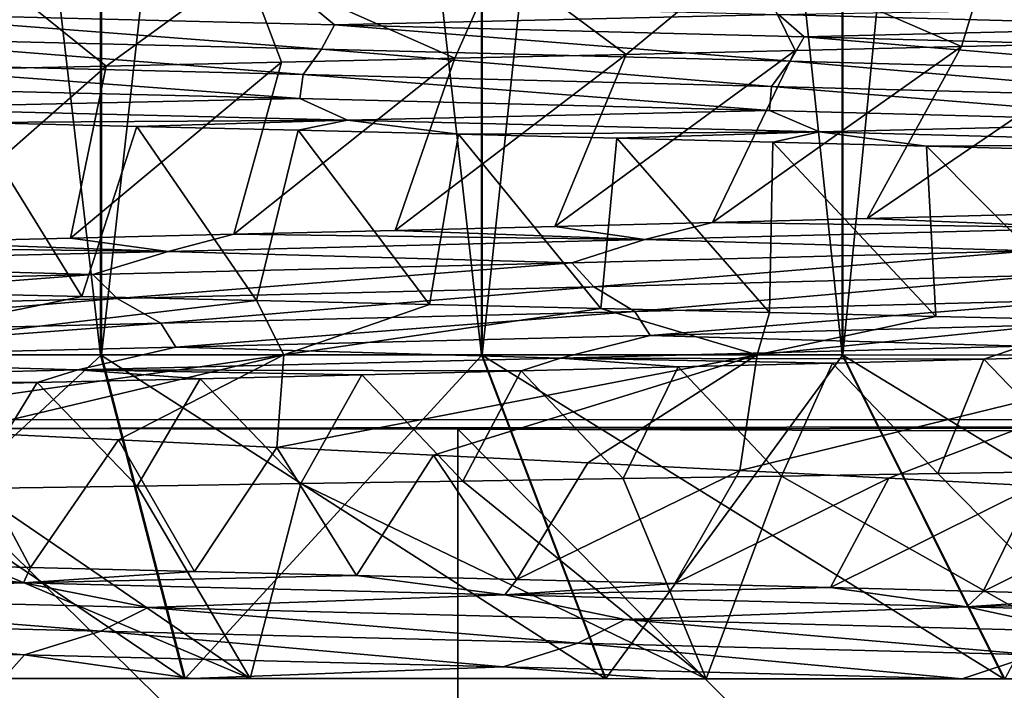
# Model space of a CAD drawing. Header units: metres. Extents: x -205 to 205, y -104 to 104.
# Tile 458 of 656: x -128.79 to -125.75, y 31.01 to 33.08. Entities that reach past the tile are written whole.
import ezdxf

# ---------------------------------------------------------------- set-up
doc = ezdxf.new("R2010")
doc.units = ezdxf.units.M
doc.layers.add('solid_01_2-CONSUMER_EHM_BOX_SW0001', color=7, linetype='CONTINUOUS')

msp = doc.modelspace()

# ---------------------------------------------------------------- linework, layer by layer
at = {"layer": 'solid_01_2-CONSUMER_EHM_BOX_SW0001'}
for points in [[(-200.010849, -74.958488), (-200.010773, 75.041512), (-0.010778, 75.04142)], [(-0.010849, -74.95858), (-200.010849, -74.958488), (-0.010778, 75.04142)], [(-129.762238, 42.546425, 15.081106), (-129.763733, 32.046425, 15.081106), (-128.544907, 32.046249, 15.323375)], [(-128.543396, 42.546249, 15.323375), (-129.762238, 42.546425, 15.081106), (-128.544907, 32.046249, 15.323375)], [(-128.540726, 42.546249, 33.675907), (-129.760986, 32.046425, 33.918533), (-129.759476, 42.546425, 33.918533)], [(-128.540726, 42.546249, 33.675907), (-128.542236, 32.046249, 33.675907), (-129.760986, 32.046425, 33.918533)], [(-128.543396, 42.546249, 15.323375), (-128.544907, 32.046249, 15.323375), (-127.368248, 32.046082, 15.722613)], [(-127.366745, 42.546082, 15.722613), (-128.543396, 42.546249, 15.323375), (-127.368248, 32.046082, 15.722613)], [(-127.364182, 42.546082, 33.276325), (-128.542236, 32.046249, 33.675907), (-128.540726, 42.546249, 33.675907)], [(-127.364182, 42.546082, 33.276325), (-127.365685, 32.046082, 33.276325), (-128.542236, 32.046249, 33.675907)], [(-127.366745, 42.546082, 15.722613), (-127.368248, 32.046082, 15.722613), (-126.253761, 32.045921, 16.272009)], [(-126.252251, 42.545921, 16.272009), (-127.366745, 42.546082, 15.722613), (-126.253761, 32.045921, 16.272009)], [(-126.249847, 42.545921, 32.726604), (-127.365685, 32.046082, 33.276325), (-127.364182, 42.546082, 33.276325)], [(-126.249847, 42.545921, 32.726604), (-126.251358, 32.045921, 32.726604), (-127.365685, 32.046082, 33.276325)], [(-126.252251, 42.545921, 16.272009), (-126.253761, 32.045921, 16.272009), (-125.22039, 32.045773, 16.962252)], [(-125.21888, 42.545773, 16.962252), (-126.252251, 42.545921, 16.272009), (-125.22039, 32.045773, 16.962252)], [(-125.216682, 42.545773, 32.03606), (-126.251358, 32.045921, 32.726604), (-126.249847, 42.545921, 32.726604)], [(-125.216682, 42.545773, 32.03606), (-125.218193, 32.045773, 32.03606), (-126.251358, 32.045921, 32.726604)], [(-112.002922, 40.641869, 63.099998), (-150.011154, -40.548634, 63.099998), (-150.011002, -39.448967, 63.099998)], [(-112.002922, 40.641869, 63.099998), (-112.003082, 39.542202, 63.099998), (-150.011154, -40.548634, 63.099998)], [(-112.002922, 40.641869, 63.099998), (-150.011002, -39.448967, 63.099998), (-149.999695, 39.547642, 63.099998)], [(-149.501312, 40.049267, 6), (-149.502487, 31.849266, 6), (-112.502487, 31.843967, 6)], [(-112.501312, 40.043968, 6), (-149.501312, 40.049267, 6), (-112.502487, 31.843967, 6)], [(-150.011154, -40.548634, 63.099998), (-112.003082, 39.542202, 63.099998), (-112.014389, -39.454407, 63.099998)], [(-173.512405, -37.4473, 108.5), (-88.501671, 37.540531, 108.5), (-173.501678, 37.5527, 108.5)], [(-173.512405, -37.4473, 108.5), (-88.512413, -37.459469, 108.5), (-88.501671, 37.540531, 108.5)], [(-125.88517, 32.998661, 36.667828), (-125.792229, 33.303257, 36.628338), (-126.545311, 33.285595, 36.924835)], [(-125.380127, 33.010689, 36.442871), (-125.792229, 33.303257, 36.628338), (-125.88517, 32.998661, 36.667828)], [(-125.380127, 33.010689, 36.442871), (-125.058754, 33.320976, 36.286255), (-125.792229, 33.303257, 36.628338)], [(-126.921341, 32.974598, 37.053356), (-126.545311, 33.285595, 36.924835), (-127.315193, 33.268013, 37.174637)], [(-126.399208, 32.986629, 36.871437), (-126.545311, 33.285595, 36.924835), (-126.921341, 32.974598, 37.053356)], [(-125.88517, 32.998661, 36.667828), (-126.545311, 33.285595, 36.924835), (-126.399208, 32.986629, 36.871437)], [(-128.527054, 32.93848, 37.465881), (-128.098969, 33.250477, 37.376793), (-128.893661, 33.232952, 37.530529)], [(-127.986214, 32.95052, 37.350842), (-128.098969, 33.250477, 37.376793), (-128.527054, 32.93848, 37.465881)], [(-127.450661, 32.962559, 37.213253), (-127.315193, 33.268013, 37.174637), (-128.098969, 33.250477, 37.376793)], [(-127.450661, 32.962559, 37.213253), (-128.098969, 33.250477, 37.376793), (-127.986214, 32.95052, 37.350842)], [(-126.921341, 32.974598, 37.053356), (-127.315193, 33.268013, 37.174637), (-127.450661, 32.962559, 37.213253)], [(-128.527054, 32.93848, 37.465881), (-128.893661, 33.232952, 37.530529), (-129.07222, 32.926445, 37.558167)], [(-127.821915, 33.065914, 12.861428), (-129.324265, 33.102867, 12.551876), (-127.905495, 33.134403, 12.791573)], [(-127.821915, 33.065914, 12.861428), (-127.905495, 33.134403, 12.791573), (-126.450668, 33.097607, 13.276906)], [(-127.862282, 32.990334, 12.87464), (-129.360443, 33.027233, 12.570419), (-129.324265, 33.102867, 12.551876)], [(-127.862282, 32.990334, 12.87464), (-129.324265, 33.102867, 12.551876), (-127.821915, 33.065914, 12.861428)], [(-126.370872, 33.028973, 13.359094), (-127.821915, 33.065914, 12.861428), (-126.450668, 33.097607, 13.276906)], [(-125.068771, 33.060818, 13.94189), (-126.450668, 33.097607, 13.276906), (-125.341209, 33.117188, 13.721605)], [(-126.370872, 33.028973, 13.359094), (-126.450668, 33.097607, 13.276906), (-125.068771, 33.060818, 13.94189)], [(-126.41465, 32.953442, 13.366247), (-127.862282, 32.990334, 12.87464), (-127.821915, 33.065914, 12.861428)], [(-126.41465, 32.953442, 13.366247), (-127.821915, 33.065914, 12.861428), (-126.370872, 33.028973, 13.359094)], [(-124.994675, 32.992039, 14.036601), (-126.370872, 33.028973, 13.359094), (-125.068771, 33.060818, 13.94189)], [(-127.918694, 32.912418, 12.856483), (-129.415039, 32.94923, 12.560066), (-129.360443, 33.027233, 12.570419)], [(-127.918694, 32.912418, 12.856483), (-129.360443, 33.027233, 12.570419), (-127.862282, 32.990334, 12.87464)], [(-125.040916, 32.916561, 14.037037), (-126.41465, 32.953442, 13.366247), (-126.370872, 33.028973, 13.359094)], [(-125.040916, 32.916561, 14.037037), (-126.370872, 33.028973, 13.359094), (-124.994675, 32.992039, 14.036601)], [(-126.176506, 32.467529, 35.677227), (-125.380127, 33.010689, 36.442871), (-125.88517, 32.998661, 36.667828)], [(-126.176506, 32.467529, 35.677227), (-125.706848, 32.479713, 35.462654), (-125.380127, 33.010689, 36.442871)], [(-126.471741, 32.875618, 13.33972), (-127.918694, 32.912418, 12.856483), (-127.862282, 32.990334, 12.87464)], [(-126.471741, 32.875618, 13.33972), (-127.862282, 32.990334, 12.87464), (-126.41465, 32.953442, 13.366247)], [(-127.634186, 32.430981, 36.199245), (-126.921341, 32.974598, 37.053356), (-127.450661, 32.962559, 37.213253)], [(-127.634186, 32.430981, 36.199245), (-127.141052, 32.443165, 36.045822), (-126.921341, 32.974598, 37.053356)], [(-127.141052, 32.443165, 36.045822), (-126.399208, 32.986629, 36.871437), (-126.921341, 32.974598, 37.053356)], [(-127.141052, 32.443165, 36.045822), (-126.654861, 32.455349, 35.871716), (-126.399208, 32.986629, 36.871437)], [(-126.654861, 32.455349, 35.871716), (-125.88517, 32.998661, 36.667828), (-126.399208, 32.986629, 36.871437)], [(-126.654861, 32.455349, 35.871716), (-126.176506, 32.467529, 35.677227), (-125.88517, 32.998661, 36.667828)], [(-127.928825, 32.838028, 12.824262), (-129.42804, 32.874809, 12.529538), (-129.415039, 32.94923, 12.560066)], [(-127.928825, 32.838028, 12.824262), (-129.415039, 32.94923, 12.560066), (-127.918694, 32.912418, 12.856483)], [(-129.146378, 32.394436, 36.532333), (-128.527054, 32.93848, 37.465881), (-129.07222, 32.926445, 37.558167)], [(-129.146378, 32.394436, 36.532333), (-128.637726, 32.40662, 36.442799), (-128.527054, 32.93848, 37.465881)], [(-128.637726, 32.40662, 36.442799), (-127.986214, 32.95052, 37.350842), (-128.527054, 32.93848, 37.465881)], [(-128.637726, 32.40662, 36.442799), (-128.133362, 32.4188, 36.331669), (-127.986214, 32.95052, 37.350842)], [(-128.133362, 32.4188, 36.331669), (-127.450661, 32.962559, 37.213253), (-127.986214, 32.95052, 37.350842)], [(-128.133362, 32.4188, 36.331669), (-127.634186, 32.430981, 36.199245), (-127.450661, 32.962559, 37.213253)], [(-125.097404, 32.838825, 14.001661), (-126.471741, 32.875618, 13.33972), (-126.41465, 32.953442, 13.366247)], [(-125.097404, 32.838825, 14.001661), (-126.41465, 32.953442, 13.366247), (-125.040916, 32.916561, 14.037037)], [(-126.478767, 32.80125, 13.306064), (-127.928825, 32.838028, 12.824262), (-127.918694, 32.912418, 12.856483)], [(-126.478767, 32.80125, 13.306064), (-127.918694, 32.912418, 12.856483), (-126.471741, 32.875618, 13.33972)], [(-129.292511, 32.8088, 12.497566), (-129.42804, 32.874809, 12.529538), (-127.928825, 32.838028, 12.824262)], [(-125.101097, 32.764484, 13.966832), (-126.478767, 32.80125, 13.306064), (-126.471741, 32.875618, 13.33972)], [(-125.101097, 32.764484, 13.966832), (-126.471741, 32.875618, 13.33972), (-125.097404, 32.838825, 14.001661)], [(-127.781982, 32.771809, 12.812028), (-129.292511, 32.8088, 12.497566), (-127.928825, 32.838028, 12.824262)], [(-127.781982, 32.771809, 12.812028), (-127.928825, 32.838028, 12.824262), (-126.478767, 32.80125, 13.306064)], [(-127.781982, 32.771809, 12.812028), (-128.935333, 32.764477, 12.50209), (-129.292511, 32.8088, 12.497566)], [(-126.323524, 32.734825, 13.31577), (-127.781982, 32.771809, 12.812028), (-126.478767, 32.80125, 13.306064)], [(-126.323524, 32.734825, 13.31577), (-126.478767, 32.80125, 13.306064), (-125.101097, 32.764484, 13.966832)], [(-128.935333, 32.764477, 12.50209), (-128.602692, 32.226727, 11.519928), (-129.146698, 32.239105, 11.431058)], [(-127.781982, 32.771809, 12.812028), (-128.43277, 32.752262, 12.599611), (-128.935333, 32.764477, 12.50209)], [(-128.935333, 32.764477, 12.50209), (-128.43277, 32.752262, 12.599611), (-128.602692, 32.226727, 11.519928)], [(-127.781982, 32.771809, 12.812028), (-127.933846, 32.740025, 12.718505), (-128.43277, 32.752262, 12.599611)], [(-127.781982, 32.771809, 12.812028), (-127.439194, 32.727757, 12.858665), (-127.933846, 32.740025, 12.718505)], [(-126.323524, 32.734825, 13.31577), (-127.439194, 32.727757, 12.858665), (-127.781982, 32.771809, 12.812028)], [(-124.940834, 32.697853, 14.000445), (-126.323524, 32.734825, 13.31577), (-125.101097, 32.764484, 13.966832)], [(-128.43277, 32.752262, 12.599611), (-128.062851, 32.214291, 11.631435), (-128.602692, 32.226727, 11.519928)], [(-128.43277, 32.752262, 12.599611), (-127.933846, 32.740025, 12.718505), (-128.062851, 32.214291, 11.631435)], [(-127.933846, 32.740025, 12.718505), (-127.52816, 32.20187, 11.765382), (-128.062851, 32.214291, 11.631435)], [(-127.933846, 32.740025, 12.718505), (-127.439194, 32.727757, 12.858665), (-127.52816, 32.20187, 11.765382)], [(-127.439194, 32.727757, 12.858665), (-126.999535, 32.189537, 11.92153), (-127.52816, 32.20187, 11.765382)], [(-126.323524, 32.734825, 13.31577), (-126.949997, 32.715469, 13.019839), (-127.439194, 32.727757, 12.858665)], [(-127.439194, 32.727757, 12.858665), (-126.949997, 32.715469, 13.019839), (-126.999535, 32.189537, 11.92153)], [(-126.323524, 32.734825, 13.31577), (-126.46756, 32.703171, 13.201669), (-126.949997, 32.715469, 13.019839)], [(-126.323524, 32.734825, 13.31577), (-125.993172, 32.690872, 13.403728), (-126.46756, 32.703171, 13.201669)], [(-124.940834, 32.697853, 14.000445), (-125.993172, 32.690872, 13.403728), (-126.323524, 32.734825, 13.31577)], [(-126.949997, 32.715469, 13.019839), (-126.477936, 32.177361, 12.099596), (-126.999535, 32.189537, 11.92153)], [(-126.949997, 32.715469, 13.019839), (-126.46756, 32.703171, 13.201669), (-126.477936, 32.177361, 12.099596)], [(-126.46756, 32.703171, 13.201669), (-125.964256, 32.165333, 12.299267), (-126.477936, 32.177361, 12.099596)], [(-126.46756, 32.703171, 13.201669), (-125.993172, 32.690872, 13.403728), (-125.964256, 32.165333, 12.299267)], [(-124.940834, 32.697853, 14.000445), (-125.528091, 32.678585, 13.625524), (-125.993172, 32.690872, 13.403728)], [(-125.993172, 32.690872, 13.403728), (-125.459381, 32.153393, 12.520196), (-125.964256, 32.165333, 12.299267)], [(-125.993172, 32.690872, 13.403728), (-125.528091, 32.678585, 13.625524), (-125.459381, 32.153393, 12.520196)], [(-126.863869, 32.402477, 35.881855), (-126.654861, 32.455349, 35.871716), (-127.141052, 32.443165, 36.045822)], [(-126.863869, 32.402477, 35.881855), (-125.458534, 32.438862, 35.267815), (-126.654861, 32.455349, 35.871716)], [(-125.458534, 32.438862, 35.267815), (-126.176506, 32.467529, 35.677227), (-126.654861, 32.455349, 35.871716)], [(-125.458534, 32.438862, 35.267815), (-125.706848, 32.479713, 35.462654), (-126.176506, 32.467529, 35.677227)], [(-126.863869, 32.402477, 35.881855), (-127.634186, 32.430981, 36.199245), (-128.133362, 32.4188, 36.331669)], [(-126.863869, 32.402477, 35.881855), (-127.141052, 32.443165, 36.045822), (-127.634186, 32.430981, 36.199245)], [(-125.672279, 32.367615, 35.324196), (-125.458534, 32.438862, 35.267815), (-126.863869, 32.402477, 35.881855)], [(-128.335388, 32.3661, 36.313866), (-129.146378, 32.394436, 36.532333), (-129.658417, 32.382256, 36.600117)], [(-128.335388, 32.3661, 36.313866), (-128.637726, 32.40662, 36.442799), (-129.146378, 32.394436, 36.532333)], [(-128.335388, 32.3661, 36.313866), (-128.133362, 32.4188, 36.331669), (-128.637726, 32.40662, 36.442799)], [(-128.335388, 32.3661, 36.313866), (-126.863869, 32.402477, 35.881855), (-128.133362, 32.4188, 36.331669)], [(-127.088852, 32.331081, 35.912834), (-126.863869, 32.402477, 35.881855), (-128.335388, 32.3661, 36.313866)], [(-127.088852, 32.331081, 35.912834), (-125.672279, 32.367615, 35.324196), (-126.863869, 32.402477, 35.881855)], [(-129.849731, 32.329727, 36.555992), (-128.335388, 32.3661, 36.313866), (-129.658417, 32.382256, 36.600117)], [(-128.568512, 32.294559, 36.317417), (-128.335388, 32.3661, 36.313866), (-129.849731, 32.329727, 36.555992)], [(-128.568512, 32.294559, 36.317417), (-127.088852, 32.331081, 35.912834), (-128.335388, 32.3661, 36.313866)], [(-127.021072, 32.256546, 35.864628), (-125.672279, 32.367615, 35.324196), (-127.088852, 32.331081, 35.912834)], [(-127.021072, 32.256546, 35.864628), (-125.613136, 32.293026, 35.268791), (-125.672279, 32.367615, 35.324196)], [(-128.492996, 32.220074, 36.277744), (-127.088852, 32.331081, 35.912834), (-128.568512, 32.294559, 36.317417)], [(-128.492996, 32.220074, 36.277744), (-127.021072, 32.256546, 35.864628), (-127.088852, 32.331081, 35.912834)], [(-130.087601, 32.258038, 36.530468), (-128.568512, 32.294559, 36.317417), (-129.849731, 32.329727, 36.555992)], [(-130.005447, 32.183609, 36.50053), (-128.568512, 32.294559, 36.317417), (-130.087601, 32.258038, 36.530468)], [(-130.005447, 32.183609, 36.50053), (-128.492996, 32.220074, 36.277744), (-128.568512, 32.294559, 36.317417)], [(-126.894676, 32.180378, 35.822689), (-125.613136, 32.293026, 35.268791), (-127.021072, 32.256546, 35.864628)], [(-126.894676, 32.180378, 35.822689), (-125.496353, 32.216774, 35.212894), (-125.613136, 32.293026, 35.268791)], [(-129.146698, 32.239105, 11.431058), (-128.602692, 32.226727, 11.519928), (-129.481506, 32.046383, 11.38788)], [(-128.358704, 32.143993, 36.251339), (-127.021072, 32.256546, 35.864628), (-128.492996, 32.220074, 36.277744)], [(-128.358704, 32.143993, 36.251339), (-126.894676, 32.180378, 35.822689), (-127.021072, 32.256546, 35.864628)], [(-129.865204, 32.107616, 36.491043), (-128.492996, 32.220074, 36.277744), (-130.005447, 32.183609, 36.50053)], [(-129.865204, 32.107616, 36.491043), (-128.358704, 32.143993, 36.251339), (-128.492996, 32.220074, 36.277744)], [(-128.602692, 32.226727, 11.519928), (-128.062851, 32.214291, 11.631435), (-129.481506, 32.046383, 11.38788)], [(-128.062851, 32.214291, 11.631435), (-127.978973, 32.046169, 11.650889), (-129.481506, 32.046383, 11.38788)], [(-128.062851, 32.214291, 11.631435), (-127.52816, 32.20187, 11.765382), (-127.978973, 32.046169, 11.650889)], [(-126.846825, 32.106518, 35.83564), (-125.496353, 32.216774, 35.212894), (-126.894676, 32.180378, 35.822689)], [(-126.846825, 32.106518, 35.83564), (-125.448257, 32.142883, 35.220222), (-125.496353, 32.216774, 35.212894)], [(-128.311783, 32.07016, 36.269978), (-126.894676, 32.180378, 35.822689), (-128.358704, 32.143993, 36.251339)], [(-128.311783, 32.07016, 36.269978), (-126.846825, 32.106518, 35.83564), (-126.894676, 32.180378, 35.822689)], [(-127.52816, 32.20187, 11.765382), (-126.999535, 32.189537, 11.92153), (-127.978973, 32.046169, 11.650889)], [(-126.999535, 32.189537, 11.92153), (-126.516823, 32.045956, 12.085483), (-127.978973, 32.046169, 11.650889)], [(-126.999535, 32.189537, 11.92153), (-126.477936, 32.177361, 12.099596), (-126.516823, 32.045956, 12.085483)], [(-126.477936, 32.177361, 12.099596), (-125.964256, 32.165333, 12.299267), (-126.516823, 32.045956, 12.085483)], [(-125.964256, 32.165333, 12.299267), (-125.459381, 32.153393, 12.520196), (-126.516823, 32.045956, 12.085483)], [(-125.459381, 32.153393, 12.520196), (-125.11454, 32.045753, 12.68587), (-126.516823, 32.045956, 12.085483)], [(-129.819885, 32.03381, 36.515369), (-128.358704, 32.143993, 36.251339), (-129.865204, 32.107616, 36.491043)], [(-129.819885, 32.03381, 36.515369), (-128.311783, 32.07016, 36.269978), (-128.358704, 32.143993, 36.251339)], [(-125.69677, 32.072796, 35.400978), (-125.448257, 32.142883, 35.220222), (-126.846825, 32.106518, 35.83564)], [(-127.124397, 32.036224, 35.98642), (-126.846825, 32.106518, 35.83564), (-128.311783, 32.07016, 36.269978)], [(-127.124397, 32.036224, 35.98642), (-125.69677, 32.072796, 35.400978), (-126.846825, 32.106518, 35.83564)], [(-128.61467, 31.999664, 36.386215), (-128.311783, 32.07016, 36.269978), (-129.819885, 32.03381, 36.515369)], [(-128.61467, 31.999664, 36.386215), (-127.124397, 32.036224, 35.98642), (-128.311783, 32.07016, 36.269978)], [(-127.124397, 32.036224, 35.98642), (-125.815971, 32.033222, 35.514534), (-125.69677, 32.072796, 35.400978)], [(-125.69677, 32.072796, 35.400978), (-125.815971, 32.033222, 35.514534), (-125.358055, 32.045284, 35.287163)], [(-130.143707, 31.96311, 36.592964), (-128.61467, 31.999664, 36.386215), (-129.819885, 32.03381, 36.515369)], [(-129.763733, 32.046425, 15.081106), (-129.62207, 31.046406, 14.092324), (-128.286362, 31.046213, 14.357417)], [(-128.544907, 32.046249, 15.323375), (-129.763733, 32.046425, 15.081106), (-128.286362, 31.046213, 14.357417)], [(-129.760986, 32.046425, 33.918533), (-128.542236, 32.046249, 33.675907), (-129.619019, 31.046406, 34.907272)], [(-128.542236, 32.046249, 33.675907), (-128.283386, 31.046213, 34.641788), (-129.619019, 31.046406, 34.907272)], [(-127.978973, 32.046169, 11.650889), (-129.484451, 31.831148, 11.604242), (-129.481506, 32.046383, 11.38788)], [(-127.978973, 32.046169, 11.650889), (-128.984604, 31.807552, 11.696766), (-129.484451, 31.831148, 11.604242)], [(-127.978973, 32.046169, 11.650889), (-128.48941, 31.783934, 11.808692), (-128.984604, 31.807552, 11.696766)], [(-128.61467, 31.999664, 36.386215), (-127.245186, 31.996948, 36.080128), (-127.124397, 32.036224, 35.98642)], [(-128.544907, 32.046249, 15.323375), (-128.286362, 31.046213, 14.357417), (-126.986267, 31.046028, 14.799726)], [(-127.368248, 32.046082, 15.722613), (-128.544907, 32.046249, 15.323375), (-126.986267, 31.046028, 14.799726)], [(-128.542236, 32.046249, 33.675907), (-127.365685, 32.046082, 33.276325), (-128.283386, 31.046213, 34.641788)], [(-127.978973, 32.046169, 11.650889), (-127.999649, 31.760292, 11.939807), (-128.48941, 31.783934, 11.808692)], [(-127.365685, 32.046082, 33.276325), (-126.983437, 31.046026, 34.1991), (-128.283386, 31.046213, 34.641788)], [(-126.516823, 32.045956, 12.085483), (-127.999649, 31.760292, 11.939807), (-127.978973, 32.046169, 11.650889)], [(-126.516823, 32.045956, 12.085483), (-127.516068, 31.736624, 12.089866), (-127.999649, 31.760292, 11.939807)], [(-126.516823, 32.045956, 12.085483), (-127.039413, 31.712929, 12.258595), (-127.516068, 31.736624, 12.089866)], [(-127.368248, 32.046082, 15.722613), (-126.986267, 31.046028, 14.799726), (-125.754036, 31.045851, 15.405908)], [(-126.253761, 32.045921, 16.272009), (-127.368248, 32.046082, 15.722613), (-125.754036, 31.045851, 15.405908)], [(-127.365685, 32.046082, 33.276325), (-126.251358, 32.045921, 32.726604), (-126.983437, 31.046026, 34.1991)], [(-127.124397, 32.036224, 35.98642), (-127.245186, 31.996948, 36.080128), (-126.760002, 32.009064, 35.911282)], [(-127.124397, 32.036224, 35.98642), (-126.760002, 32.009064, 35.911282), (-126.283424, 32.021152, 35.722641)], [(-127.124397, 32.036224, 35.98642), (-126.283424, 32.021152, 35.722641), (-125.815971, 32.033222, 35.514534)], [(-126.516823, 32.045956, 12.085483), (-126.570389, 31.689209, 12.445689), (-127.039413, 31.712929, 12.258595)], [(-126.251358, 32.045921, 32.726604), (-125.751381, 31.045851, 33.59256), (-126.983437, 31.046026, 34.1991)], [(-125.11454, 32.045753, 12.68587), (-126.570389, 31.689209, 12.445689), (-126.516823, 32.045956, 12.085483)], [(-125.11454, 32.045753, 12.68587), (-126.109695, 31.665472, 12.650824), (-126.570389, 31.689209, 12.445689)], [(-125.815971, 32.033222, 35.514534), (-126.283424, 32.021152, 35.722641), (-125.958549, 31.679573, 36.300995)], [(-126.253761, 32.045921, 16.272009), (-125.754036, 31.045851, 15.405908), (-124.612595, 31.045687, 16.169727)], [(-125.22039, 32.045773, 16.962252), (-126.253761, 32.045921, 16.272009), (-124.612595, 31.045687, 16.169727)], [(-126.251358, 32.045921, 32.726604), (-125.218193, 32.045773, 32.03606), (-125.751381, 31.045851, 33.59256)], [(-125.11454, 32.045753, 12.68587), (-125.658012, 31.64172, 12.873645), (-126.109695, 31.665472, 12.650824)], [(-125.815971, 32.033222, 35.514534), (-125.958549, 31.679573, 36.300995), (-125.483833, 31.687246, 36.095173)], [(-125.358055, 32.045284, 35.287163), (-125.815971, 32.033222, 35.514534), (-125.483833, 31.687246, 36.095173)], [(-130.143707, 31.96311, 36.592964), (-128.74054, 31.960529, 36.462704), (-128.61467, 31.999664, 36.386215)], [(-128.61467, 31.999664, 36.386215), (-128.74054, 31.960529, 36.462704), (-128.236725, 31.972672, 36.356323)], [(-128.61467, 31.999664, 36.386215), (-128.236725, 31.972672, 36.356323), (-127.737846, 31.984814, 36.228649)], [(-128.61467, 31.999664, 36.386215), (-127.737846, 31.984814, 36.228649), (-127.245186, 31.996948, 36.080128)], [(-127.245186, 31.996948, 36.080128), (-127.737846, 31.984814, 36.228649), (-127.425575, 31.656225, 36.800655)], [(-127.245186, 31.996948, 36.080128), (-127.425575, 31.656225, 36.800655), (-126.930145, 31.664007, 36.653923)], [(-126.760002, 32.009064, 35.911282), (-127.245186, 31.996948, 36.080128), (-126.930145, 31.664007, 36.653923)], [(-126.760002, 32.009064, 35.911282), (-126.930145, 31.664007, 36.653923), (-126.440895, 31.671808, 36.487309)], [(-126.283424, 32.021152, 35.722641), (-126.760002, 32.009064, 35.911282), (-126.440895, 31.671808, 36.487309)], [(-126.283424, 32.021152, 35.722641), (-126.440895, 31.671808, 36.487309), (-125.958549, 31.679573, 36.300995)], [(-128.236725, 31.972672, 36.356323), (-128.74054, 31.960529, 36.462704), (-128.432053, 31.640917, 37.033859)], [(-128.236725, 31.972672, 36.356323), (-128.432053, 31.640917, 37.033859), (-127.926453, 31.648516, 36.927357)], [(-127.737846, 31.984814, 36.228649), (-128.236725, 31.972672, 36.356323), (-127.926453, 31.648516, 36.927357)], [(-127.737846, 31.984814, 36.228649), (-127.926453, 31.648516, 36.927357), (-127.425575, 31.656225, 36.800655)], [(-130.143707, 31.96311, 36.592964), (-129.247955, 31.948399, 36.547493), (-128.74054, 31.960529, 36.462704)], [(-128.74054, 31.960529, 36.462704), (-129.247955, 31.948399, 36.547493), (-128.941467, 31.633377, 37.119915)], [(-128.74054, 31.960529, 36.462704), (-128.941467, 31.633377, 37.119915), (-128.432053, 31.640917, 37.033859)], [(-129.209595, 31.819271, 9.104041), (-112.502487, 31.843967, 6), (-149.502487, 31.849266, 6)], [(-127.441513, 31.816309, 9.414596), (-112.502487, 31.843967, 6), (-129.209595, 31.819271, 9.104041)], [(-125.720474, 31.811583, 9.927757), (-112.502487, 31.843967, 6), (-127.441513, 31.816309, 9.414596)], [(-129.209595, 31.819271, 9.104041), (-129.209854, 30.073448, 9.104041), (-127.441757, 30.075905, 9.414596)], [(-127.441513, 31.816309, 9.414596), (-129.209595, 31.819271, 9.104041), (-127.441757, 30.075905, 9.414596)], [(-127.441513, 31.816309, 9.414596), (-127.441757, 30.075905, 9.414596), (-125.720718, 30.080137, 9.927757)], [(-125.720474, 31.811583, 9.927757), (-127.441513, 31.816309, 9.414596), (-125.720718, 30.080137, 9.927757)], [(-128.984604, 31.807552, 11.696766), (-128.760727, 31.389542, 12.533829), (-129.270599, 31.401867, 12.449375)], [(-128.984604, 31.807552, 11.696766), (-128.48941, 31.783934, 11.808692), (-128.760727, 31.389542, 12.533829)], [(-128.48941, 31.783934, 11.808692), (-128.254883, 31.37722, 12.639778), (-128.760727, 31.389542, 12.533829)], [(-128.48941, 31.783934, 11.808692), (-127.999649, 31.760292, 11.939807), (-128.254883, 31.37722, 12.639778)], [(-127.999649, 31.760292, 11.939807), (-127.753983, 31.364899, 12.767015), (-128.254883, 31.37722, 12.639778)], [(-127.999649, 31.760292, 11.939807), (-127.516068, 31.736624, 12.089866), (-127.753983, 31.364899, 12.767015)], [(-127.516068, 31.736624, 12.089866), (-127.258919, 31.352579, 12.915336), (-127.753983, 31.364899, 12.767015)], [(-127.516068, 31.736624, 12.089866), (-127.039413, 31.712929, 12.258595), (-127.258919, 31.352579, 12.915336)], [(-127.039413, 31.712929, 12.258595), (-126.570389, 31.689209, 12.445689), (-127.258919, 31.352579, 12.915336)], [(-127.425575, 31.656225, 36.800655), (-126.673645, 31.045982, 35.905483), (-126.930145, 31.664007, 36.653923)], [(-126.570389, 31.689209, 12.445689), (-126.770607, 31.340258, 13.084532), (-127.258919, 31.352579, 12.915336)], [(-126.930145, 31.664007, 36.653923), (-126.673645, 31.045982, 35.905483), (-126.440895, 31.671808, 36.487309)], [(-126.570389, 31.689209, 12.445689), (-126.109695, 31.665472, 12.650824), (-126.770607, 31.340258, 13.084532)], [(-126.109695, 31.665472, 12.650824), (-126.28997, 31.327938, 13.27439), (-126.770607, 31.340258, 13.084532)], [(-126.440895, 31.671808, 36.487309), (-126.673645, 31.045982, 35.905483), (-125.33313, 31.04579, 35.30249)], [(-126.440895, 31.671808, 36.487309), (-125.33313, 31.04579, 35.30249), (-125.958549, 31.679573, 36.300995)], [(-126.109695, 31.665472, 12.650824), (-125.658012, 31.64172, 12.873645), (-126.28997, 31.327938, 13.27439)], [(-125.958549, 31.679573, 36.300995), (-125.33313, 31.04579, 35.30249), (-125.483833, 31.687246, 36.095173)], [(-129.453857, 31.625889, 37.185364), (-128.082581, 31.046185, 36.345379), (-128.941467, 31.633377, 37.119915)], [(-128.941467, 31.633377, 37.119915), (-128.082581, 31.046185, 36.345379), (-128.432053, 31.640917, 37.033859)], [(-128.432053, 31.640917, 37.033859), (-128.082581, 31.046185, 36.345379), (-127.926453, 31.648516, 36.927357)], [(-127.926453, 31.648516, 36.927357), (-128.082581, 31.046185, 36.345379), (-126.673645, 31.045982, 35.905483)], [(-127.926453, 31.648516, 36.927357), (-126.673645, 31.045982, 35.905483), (-127.425575, 31.656225, 36.800655)], [(-125.658012, 31.64172, 12.873645), (-125.817856, 31.315622, 13.484576), (-126.28997, 31.327938, 13.27439)], [(-125.658012, 31.64172, 12.873645), (-125.216003, 31.617956, 13.113773), (-125.817856, 31.315622, 13.484576)], [(-129.453857, 31.625889, 37.185364), (-129.522156, 31.046392, 36.609245), (-128.082581, 31.046185, 36.345379)], [(-125.216003, 31.617956, 13.113773), (-125.355087, 31.303307, 13.714624), (-125.817856, 31.315622, 13.484576)], [(-128.782501, 31.341675, 12.59431), (-130.304871, 31.378483, 12.408947), (-129.270599, 31.401867, 12.449375)], [(-128.782501, 31.341675, 12.59431), (-129.270599, 31.401867, 12.449375), (-128.760727, 31.389542, 12.533829)], [(-128.782501, 31.341675, 12.59431), (-128.760727, 31.389542, 12.533829), (-128.254883, 31.37722, 12.639778)], [(-129.913925, 31.302866, 12.483864), (-130.304871, 31.378483, 12.408947), (-128.782501, 31.341675, 12.59431)], [(-128.782501, 31.341675, 12.59431), (-128.254883, 31.37722, 12.639778), (-127.753983, 31.364899, 12.767015)], [(-127.295631, 31.304873, 12.970082), (-128.782501, 31.341675, 12.59431), (-127.753983, 31.364899, 12.767015)], [(-127.295631, 31.304873, 12.970082), (-127.753983, 31.364899, 12.767015), (-127.258919, 31.352579, 12.915336)], [(-128.398087, 31.265913, 12.719259), (-129.913925, 31.302866, 12.483864), (-128.782501, 31.341675, 12.59431)], [(-128.398087, 31.265913, 12.719259), (-128.782501, 31.341675, 12.59431), (-127.295631, 31.304873, 12.970082)], [(-127.295631, 31.304873, 12.970082), (-127.258919, 31.352579, 12.915336), (-126.770607, 31.340258, 13.084532)], [(-127.295631, 31.304873, 12.970082), (-126.770607, 31.340258, 13.084532), (-126.28997, 31.327938, 13.27439)], [(-125.868385, 31.26808, 13.531146), (-127.295631, 31.304873, 12.970082), (-126.28997, 31.327938, 13.27439)], [(-125.868385, 31.26808, 13.531146), (-126.28997, 31.327938, 13.27439), (-125.817856, 31.315622, 13.484576)], [(-128.543945, 31.192949, 12.711817), (-130.057327, 31.229849, 12.495113), (-129.913925, 31.302866, 12.483864)], [(-128.543945, 31.192949, 12.711817), (-129.913925, 31.302866, 12.483864), (-128.398087, 31.265913, 12.719259)], [(-126.924316, 31.228964, 13.144689), (-128.398087, 31.265913, 12.719259), (-127.295631, 31.304873, 12.970082)], [(-126.924316, 31.228964, 13.144689), (-127.295631, 31.304873, 12.970082), (-125.868385, 31.26808, 13.531146)], [(-125.868385, 31.26808, 13.531146), (-125.817856, 31.315622, 13.484576), (-125.355087, 31.303307, 13.714624)], [(-125.868385, 31.26808, 13.531146), (-125.355087, 31.303307, 13.714624), (-124.902451, 31.290991, 13.964063)], [(-127.070129, 31.156054, 13.118065), (-128.543945, 31.192949, 12.711817), (-128.398087, 31.265913, 12.719259)], [(-127.070129, 31.156054, 13.118065), (-128.398087, 31.265913, 12.719259), (-126.924316, 31.228964, 13.144689)], [(-125.516632, 31.192026, 13.754162), (-126.924316, 31.228964, 13.144689), (-125.868385, 31.26808, 13.531146)], [(-124.523293, 31.231297, 14.2679), (-125.868385, 31.26808, 13.531146), (-124.902451, 31.290991, 13.964063)], [(-125.516632, 31.192026, 13.754162), (-125.868385, 31.26808, 13.531146), (-124.523293, 31.231297, 14.2679)], [(-128.779205, 31.119404, 12.662195), (-130.293274, 31.156218, 12.475859), (-130.057327, 31.229849, 12.495113)], [(-128.779205, 31.119404, 12.662195), (-130.057327, 31.229849, 12.495113), (-128.543945, 31.192949, 12.711817)], [(-125.659874, 31.119167, 13.708255), (-127.070129, 31.156054, 13.118065), (-126.924316, 31.228964, 13.144689)], [(-125.659874, 31.119167, 13.708255), (-126.924316, 31.228964, 13.144689), (-125.516632, 31.192026, 13.754162)], [(-127.30072, 31.082598, 13.037916), (-128.779205, 31.119404, 12.662195), (-128.543945, 31.192949, 12.711817)], [(-127.30072, 31.082598, 13.037916), (-128.543945, 31.192949, 12.711817), (-127.070129, 31.156054, 13.118065)], [(-128.779205, 31.119404, 12.662195), (-128.843964, 31.046293, 12.619624), (-130.293274, 31.156218, 12.475859)], [(-127.30072, 31.082598, 13.037916), (-127.070129, 31.156054, 13.118065), (-125.883438, 31.04587, 13.59747)], [(-125.659874, 31.119167, 13.708255), (-125.883438, 31.04587, 13.59747), (-127.070129, 31.156054, 13.118065)], [(-128.779205, 31.119404, 12.662195), (-128.26236, 31.046211, 12.748257), (-128.843964, 31.046293, 12.619624)], [(-127.30072, 31.082598, 13.037916), (-128.26236, 31.046211, 12.748257), (-128.779205, 31.119404, 12.662195)], [(-125.659874, 31.119167, 13.708255), (-125.436249, 31.045805, 13.821612), (-125.883438, 31.04587, 13.59747)], [(-127.30072, 31.082598, 13.037916), (-126.817169, 31.046003, 13.198682), (-128.26236, 31.046211, 12.748257)], [(-127.30072, 31.082598, 13.037916), (-125.883438, 31.04587, 13.59747), (-126.817169, 31.046003, 13.198682)], [(-128.286362, 31.046213, 14.357417), (-129.62207, 31.046406, 14.092324), (-128.843964, 31.046293, 12.619624)], [(-129.619019, 31.046406, 34.907272), (-128.283386, 31.046213, 34.641788), (-129.522156, 31.046392, 36.609245)], [(-128.283386, 31.046213, 34.641788), (-128.082581, 31.046185, 36.345379), (-129.522156, 31.046392, 36.609245)], [(-128.286362, 31.046213, 14.357417), (-128.843964, 31.046293, 12.619624), (-128.26236, 31.046211, 12.748257)], [(-126.986267, 31.046028, 14.799726), (-128.286362, 31.046213, 14.357417), (-128.26236, 31.046211, 12.748257)], [(-128.283386, 31.046213, 34.641788), (-126.983437, 31.046026, 34.1991), (-128.082581, 31.046185, 36.345379)], [(-126.986267, 31.046028, 14.799726), (-128.26236, 31.046211, 12.748257), (-126.817169, 31.046003, 13.198682)], [(-126.983437, 31.046026, 34.1991), (-126.673645, 31.045982, 35.905483), (-128.082581, 31.046185, 36.345379)], [(-126.986267, 31.046028, 14.799726), (-126.817169, 31.046003, 13.198682), (-125.883438, 31.04587, 13.59747)], [(-125.754036, 31.045851, 15.405908), (-126.986267, 31.046028, 14.799726), (-125.883438, 31.04587, 13.59747)], [(-126.983437, 31.046026, 34.1991), (-125.751381, 31.045851, 33.59256), (-126.673645, 31.045982, 35.905483)], [(-125.751381, 31.045851, 33.59256), (-125.33313, 31.04579, 35.30249), (-126.673645, 31.045982, 35.905483)], [(-125.754036, 31.045851, 15.405908), (-125.883438, 31.04587, 13.59747), (-125.436249, 31.045805, 13.821612)], [(-124.612595, 31.045687, 16.169727), (-125.754036, 31.045851, 15.405908), (-125.436249, 31.045805, 13.821612)]]:
    msp.add_3dface(points, dxfattribs=at)

doc.saveas('drawing.dxf')
